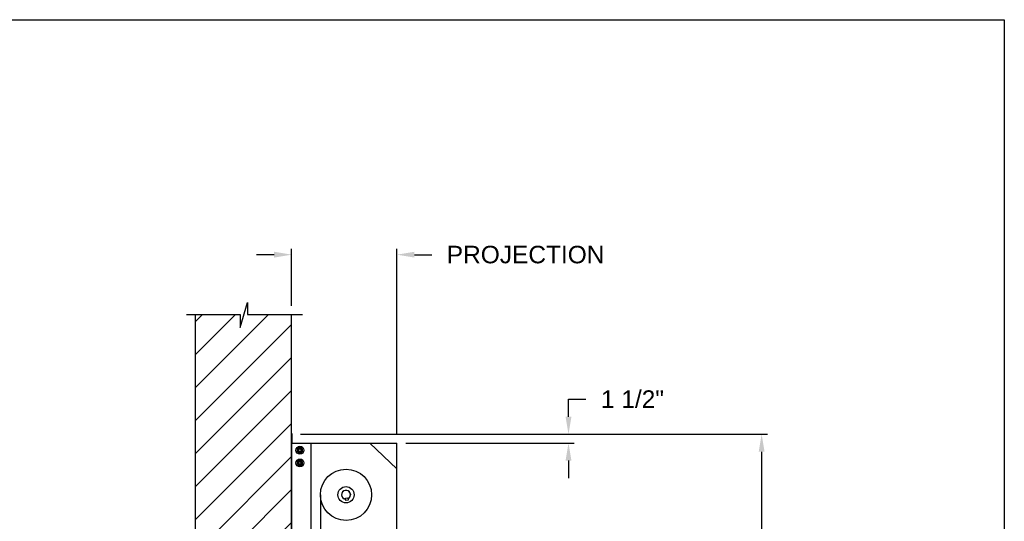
# Model space of a CAD drawing. Header units: inches. Extents: x 170 to 312, y 215 to 248.
# Tile 330 of 656: x 208.45 to 213.72, y 244.49 to 247.18. Entities that reach past the tile are written whole.
import ezdxf

# ---------------------------------------------------------------- set-up
doc = ezdxf.new("R2010")
doc.units = ezdxf.units.IN
doc.header["$LTSCALE"] = 0.25
doc.header["$MEASUREMENT"] = 0
doc.layers.add('ANNOTATIONS', color=1, linetype='Continuous')
doc.layers.add('MOTOR RH', color=7, linetype='Continuous')
doc.styles.add('ARIAL', font='arial.ttf', dxfattribs={"height": 0.09375})
doc.dimstyles.new('STANDARD$0', dxfattribs={"dimtxt": 0.09375, "dimasz": 0.09375, "dimexe": 0.03125, "dimexo": 0.046875, "dimgap": 0.09, "dimtad": 0, "dimtih": 1, "dimtoh": 1, "dimdec": 4, "dimzin": 0, "dimdsep": 46, "dimtxsty": 'ARIAL', "dimcen": 0.09, "dimadec": 0, "dimazin": 0, "dimtfac": 1, "dimtdec": 4, "dimtofl": 0, "dimtmove": 0, "dimatfit": 1, "dimfxl": 1, "dimtolj": 1, "dimtzin": 0, "dimarcsym": 0})

# ---------------------------------------------------------------- blocks, each defined once
blk = doc.blocks.new('*D38')
at = {"layer": 'ANNOTATIONS', "color": 0, "lineweight": -2, "transparency": 16777216}
for p, q in [((209.8124, 245.923), (209.7186, 245.923)), ((209.9061, 245.6487), (209.9061, 245.9542)), ((210.47, 244.9603), (210.47, 245.9542)), ((210.5638, 245.923), (210.6575, 245.923))]:
    blk.add_line(p, q, dxfattribs=at)
at = {"layer": 'ANNOTATIONS', "color": 0, "transparency": 16777216}
for points in [[(209.8124, 245.9386), (209.8124, 245.9074), (209.9061, 245.923)], [(210.5638, 245.9386), (210.5638, 245.9074), (210.47, 245.923)]]:
    blk.add_solid(points, dxfattribs=at)
at = {"layer": 'defpoints', "color": 0, "transparency": 16777216}
for p in [(210.47, 245.923), (209.9061, 245.6018), (210.47, 244.9134)]:
    blk.add_point(p, dxfattribs=at)
at = {"layer": 'ANNOTATIONS', "color": 0, "transparency": 16777216, "insert": (211.1591, 245.923), "char_height": 0.09375, "attachment_point": 5, "style": 'ARIAL'}
blk.add_mtext('\\A1;PROJECTION ', dxfattribs=at)
blk = doc.blocks.new('*D29')
at = {"layer": 'ANNOTATIONS', "color": 0, "lineweight": -2, "transparency": 16777216}
for p, q in [((209.953, 244.961), (212.4539, 244.961)), ((212.4227, 244.8673), (212.4227, 242.7497)), ((212.4227, 240.1972), (212.4227, 242.3148)), ((211.9575, 240.1034), (212.4539, 240.1034))]:
    blk.add_line(p, q, dxfattribs=at)
at = {"layer": 'ANNOTATIONS', "color": 0, "transparency": 16777216}
for points in [[(212.4071, 244.8673), (212.4383, 244.8673), (212.4227, 244.961)], [(212.4071, 240.1972), (212.4383, 240.1972), (212.4227, 240.1034)]]:
    blk.add_solid(points, dxfattribs=at)
at = {"layer": 'defpoints', "color": 0, "transparency": 16777216}
for p in [(209.9061, 244.961), (211.9107, 240.1034), (212.4227, 240.1034)]:
    blk.add_point(p, dxfattribs=at)
at = {"layer": 'ANNOTATIONS', "color": 0, "transparency": 16777216, "insert": (212.4227, 242.5322), "char_height": 0.09375, "attachment_point": 5, "style": 'ARIAL'}
blk.add_mtext('\\A1;TOTAL\\PHEIGHT', dxfattribs=at)
blk = doc.blocks.new('*D39')
at = {"layer": 'ANNOTATIONS', "color": 0, "lineweight": -2, "transparency": 16777216}
for p, q in [((211.3887, 245.0548), (211.3887, 245.1485)), ((211.3887, 245.1485), (211.4824, 245.1485)), ((210.5169, 244.961), (211.4199, 244.961)), ((210.5169, 244.9134), (211.4199, 244.9134)), ((211.3887, 244.8196), (211.3887, 244.7259))]:
    blk.add_line(p, q, dxfattribs=at)
at = {"layer": 'ANNOTATIONS', "color": 0, "transparency": 16777216}
for points in [[(211.373, 245.0548), (211.4043, 245.0548), (211.3887, 244.961)], [(211.373, 244.8196), (211.4043, 244.8196), (211.3887, 244.9134)]]:
    blk.add_solid(points, dxfattribs=at)
at = {"layer": 'defpoints', "color": 0, "transparency": 16777216}
for p in [(210.47, 244.961), (211.3887, 244.961), (210.47, 244.9134)]:
    blk.add_point(p, dxfattribs=at)
at = {"layer": 'ANNOTATIONS', "color": 0, "transparency": 16777216, "insert": (211.7311, 245.1485), "char_height": 0.09375, "attachment_point": 5, "style": 'ARIAL'}
blk.add_mtext('\\A1;1 1/2"', dxfattribs=at)

msp = doc.modelspace()

# ---------------------------------------------------------------- hatches: boundary and pattern name
at = {"layer": 'MOTOR RH'}
h = msp.add_hatch(dxfattribs=at)
h.set_pattern_fill('ANSI31', color=256, style=0)
h.set_pattern_definition([(45, (22.68008, -13.09525), (-0.08838835, 0.08838835), [])])
h.paths.add_polyline_path([(209.39049, 244.12505), (209.90612, 244.12505), (209.90612, 245.60178), (209.66963, 245.60178), (209.66963, 245.66644), (209.63121, 245.53308), (209.63121, 245.60178), (209.39049, 245.60178)])

# ---------------------------------------------------------------- linework, layer by layer
at = {"layer": 'defpoints'}
msp.add_lwpolyline([(213.72204, 234.44685), (194.25216, 234.44685), (194.25216, 247.18196), (213.72204, 247.18196)], close=True, dxfattribs=at)
at = {"layer": 'MOTOR RH'}
for p, q in [((209.63121, 245.53308), (209.66963, 245.66644)), ((209.66963, 245.66644), (209.66963, 245.60178)), ((209.34411, 245.60178), (209.63121, 245.60178)), ((209.39049, 245.60178), (209.39049, 240.10342)), ((209.63121, 245.60178), (209.63121, 245.53308)), ((209.66963, 245.60178), (209.96482, 245.60178)), ((209.90612, 240.10342), (209.90612, 245.60178)), ((209.90692, 244.96103), (209.90692, 244.91206)), ((209.90905, 244.91419), (209.90905, 244.96103)), ((209.90986, 244.91419), (209.90986, 244.96103)), ((209.90612, 244.90743), (209.90795, 244.90743)), ((209.90745, 244.91314), (209.90795, 244.91314)), ((209.90795, 240.1061), (209.90795, 244.91339)), ((209.90795, 244.91339), (210.47, 244.91339)), ((209.90905, 244.91419), (209.90986, 244.91419)), ((209.95455, 244.88749), (209.95509, 244.88915)), ((209.95632, 244.88647), (209.95723, 244.88826)), ((209.9633, 244.88244), (209.9633, 244.88244)), ((210.01014, 240.1061), (210.01014, 244.91339)), ((210.32552, 244.91339), (210.47, 244.7758)), ((210.47, 244.21428), (210.47, 244.91339)), ((209.95455, 244.81936), (209.95509, 244.82102)), ((209.95632, 244.81834), (209.95723, 244.82013)), ((209.9633, 244.86769), (209.9633, 244.86769)), ((209.9633, 244.81431), (209.9633, 244.81431)), ((209.9633, 244.79956), (209.9633, 244.79956)), ((209.90795, 244.72825), (209.90612, 244.72825)), ((210.06017, 244.63662), (210.06017, 240.10342)), ((210.19472, 244.61796), (210.20647, 244.62004)), ((210.1968, 244.60622), (210.19472, 244.61796)), ((210.20854, 244.60829), (210.1968, 244.60622)), ((210.20647, 244.62004), (210.20854, 244.60829)), ((210.22014, 244.64425), (210.21997, 244.644)), ((210.22114, 244.63736), (210.22138, 244.63719))]:
    msp.add_line(p, q, dxfattribs=at)
at = {"layer": 'MOTOR RH', "flags": 128}
msp.add_lwpolyline([(210.21997, 244.644), (210.21999, 244.64385), (210.22008, 244.64336), (210.22022, 244.64258), (210.22039, 244.64159), (210.22058, 244.64051), (210.22077, 244.63944), (210.22094, 244.63851), (210.22106, 244.63781), (210.22113, 244.63743), (210.22114, 244.63736)], dxfattribs=at)
at = {"layer": 'MOTOR RH'}
for centre, radius in [((209.95053, 244.87507), 0.02129), ((209.95053, 244.87507), 0.01277), ((209.95053, 244.87507), 0.00852), ((209.95053, 244.87507), 0.00719), ((209.95053, 244.80694), 0.02129), ((209.95053, 244.80694), 0.01277), ((209.95053, 244.80694), 0.00852), ((209.95053, 244.80694), 0.00719), ((210.19749, 244.63662), 0.13732), ((210.19749, 244.63662), 0.04357)]:
    msp.add_circle(centre, radius, dxfattribs=at)
for centre, radius, start, end in [((209.90799, 244.96103), 0.00187, 0, 180), ((209.90799, 244.96103), 0.00106, 0, 180), ((209.90905, 244.91206), 0.00293, 180, 247.82306), ((209.90905, 244.91206), 0.00213, 180, 238.66775), ((209.95053, 244.87507), 0.0148, 72.05172, 63.05172), ((209.95053, 244.80694), 0.0148, 72.05172, 63.05172), ((210.19749, 244.63662), 0.0239, 294.44799, 265.55201), ((210.19749, 244.63662), 0.02379, 18.42856, 265.48355), ((210.19749, 244.63662), 0.02379, 294.51645, 1.57143)]:
    msp.add_arc(centre, radius, start, end, dxfattribs=at)
for points, knots in [([(209.94414, 244.88613), (209.94324, 244.88561), (209.94142, 244.88456), (209.93931, 244.88334), (209.9381, 244.88264), (209.93775, 244.88244)], [0, 0, 0, 0, 0.40629, 0.8272757, 1, 1, 1, 1]), ([(209.93775, 244.87507), (209.93775, 244.87524), (209.93775, 244.87634), (209.93775, 244.8784), (209.93775, 244.88068), (209.93775, 244.88201), (209.93775, 244.88244)], [0, 0, 0, 0, 0.0665461, 0.4352796, 0.8145291, 1, 1, 1, 1]), ([(209.93775, 244.86769), (209.93775, 244.86832), (209.93775, 244.86979), (209.93775, 244.87225), (209.93775, 244.87412), (209.93775, 244.87507)], [0, 0, 0, 0, 0.2654559, 0.628086, 1, 1, 1, 1]), ([(209.95053, 244.88982), (209.94953, 244.88924), (209.94751, 244.88808), (209.9453, 244.8868), (209.94417, 244.88615), (209.94414, 244.88613)], [0, 0, 0, 0, 0.4843217, 0.9863197, 1, 1, 1, 1]), ([(209.95691, 244.88613), (209.95602, 244.88664), (209.9542, 244.8877), (209.95208, 244.88892), (209.95088, 244.88961), (209.95053, 244.88982)], [0, 0, 0, 0, 0.4063022, 0.8272792, 1, 1, 1, 1]), ([(209.95691, 244.88613), (209.95602, 244.88664), (209.9542, 244.8877), (209.95208, 244.88892), (209.95088, 244.88961), (209.95053, 244.88982)], [0, 0, 0, 0, 0.4062953, 0.8272806, 1, 1, 1, 1]), ([(209.9633, 244.88244), (209.96231, 244.88301), (209.96028, 244.88418), (209.95808, 244.88546), (209.95694, 244.88611), (209.95691, 244.88613)], [0, 0, 0, 0, 0.4843315, 0.9863404, 1, 1, 1, 1]), ([(209.9633, 244.88244), (209.96231, 244.88301), (209.96028, 244.88418), (209.95808, 244.88546), (209.95694, 244.88611), (209.95691, 244.88613)], [0, 0, 0, 0, 0.4843392, 0.9863408, 1, 1, 1, 1]), ([(209.9633, 244.87507), (209.9633, 244.87524), (209.9633, 244.87634), (209.9633, 244.8784), (209.9633, 244.88068), (209.9633, 244.88201), (209.9633, 244.88244)], [0, 0, 0, 0, 0.066545, 0.4352822, 0.8145299, 1, 1, 1, 1]), ([(209.9633, 244.86769), (209.9633, 244.86832), (209.9633, 244.86979), (209.9633, 244.87225), (209.9633, 244.87412), (209.9633, 244.87507)], [0, 0, 0, 0, 0.2654559, 0.628086, 1, 1, 1, 1]), ([(209.9633, 244.86769), (209.9633, 244.86832), (209.9633, 244.86979), (209.9633, 244.87225), (209.9633, 244.87412), (209.9633, 244.87507)], [0, 0, 0, 0, 0.2654541, 0.6280925, 1, 1, 1, 1]), ([(209.93775, 244.86769), (209.93875, 244.86712), (209.94077, 244.86595), (209.94297, 244.86467), (209.94411, 244.86402), (209.94414, 244.864)], [0, 0, 0, 0, 0.4843319, 0.9863404, 1, 1, 1, 1]), ([(209.94414, 244.818), (209.94324, 244.81748), (209.94142, 244.81643), (209.93931, 244.81521), (209.9381, 244.81452), (209.93775, 244.81431)], [0, 0, 0, 0, 0.4063027, 0.8272597, 1, 1, 1, 1]), ([(209.94414, 244.864), (209.94503, 244.86349), (209.94685, 244.86244), (209.94897, 244.86121), (209.95018, 244.86052), (209.95053, 244.86032)], [0, 0, 0, 0, 0.4063025, 0.8272788, 1, 1, 1, 1]), ([(209.95053, 244.82169), (209.94953, 244.82112), (209.94751, 244.81995), (209.9453, 244.81867), (209.94417, 244.81802), (209.94414, 244.818)], [0, 0, 0, 0, 0.4843421, 0.9863407, 1, 1, 1, 1]), ([(209.95053, 244.86032), (209.95152, 244.86089), (209.95354, 244.86206), (209.95575, 244.86333), (209.95688, 244.86399), (209.95691, 244.864)], [0, 0, 0, 0, 0.4843419, 0.9863197, 1, 1, 1, 1]), ([(209.95053, 244.86032), (209.95152, 244.86089), (209.95354, 244.86206), (209.95575, 244.86333), (209.95688, 244.86399), (209.95691, 244.864)], [0, 0, 0, 0, 0.4843494, 0.9863201, 1, 1, 1, 1]), ([(209.95691, 244.818), (209.95602, 244.81852), (209.9542, 244.81957), (209.95208, 244.82079), (209.95088, 244.82149), (209.95053, 244.82169)], [0, 0, 0, 0, 0.4062819, 0.8272595, 1, 1, 1, 1]), ([(209.95691, 244.818), (209.95602, 244.81852), (209.9542, 244.81957), (209.95208, 244.82079), (209.95088, 244.82149), (209.95053, 244.82169)], [0, 0, 0, 0, 0.4062749, 0.8272609, 1, 1, 1, 1]), ([(209.95691, 244.864), (209.95781, 244.86452), (209.95963, 244.86557), (209.96174, 244.86679), (209.96295, 244.86749), (209.9633, 244.86769)], [0, 0, 0, 0, 0.4062902, 0.8272757, 1, 1, 1, 1]), ([(209.95691, 244.864), (209.95781, 244.86452), (209.95963, 244.86557), (209.96174, 244.86679), (209.96295, 244.86749), (209.9633, 244.86769)], [0, 0, 0, 0, 0.4062829, 0.8272765, 1, 1, 1, 1]), ([(209.9633, 244.81431), (209.96231, 244.81489), (209.96028, 244.81605), (209.95808, 244.81733), (209.95694, 244.81798), (209.95691, 244.818)], [0, 0, 0, 0, 0.4843417, 0.9863197, 1, 1, 1, 1]), ([(209.9633, 244.81431), (209.96231, 244.81489), (209.96028, 244.81605), (209.95808, 244.81733), (209.95694, 244.81798), (209.95691, 244.818)], [0, 0, 0, 0, 0.4843494, 0.9863201, 1, 1, 1, 1]), ([(209.93775, 244.80694), (209.93775, 244.80711), (209.93775, 244.80821), (209.93775, 244.81027), (209.93775, 244.81255), (209.93775, 244.81388), (209.93775, 244.81431)], [0, 0, 0, 0, 0.066546, 0.435279, 0.8145683, 1, 1, 1, 1]), ([(209.93775, 244.79956), (209.93775, 244.80019), (209.93775, 244.80166), (209.93775, 244.80413), (209.93775, 244.80599), (209.93775, 244.80694)], [0, 0, 0, 0, 0.2654667, 0.6280709, 1, 1, 1, 1]), ([(209.93775, 244.79956), (209.93874, 244.79899), (209.94077, 244.79782), (209.94298, 244.79655), (209.94411, 244.79589), (209.94414, 244.79588)], [0, 0, 0, 0, 0.4843421, 0.9863197, 1, 1, 1, 1]), ([(209.94414, 244.79588), (209.94503, 244.79536), (209.94685, 244.79431), (209.94897, 244.79309), (209.95018, 244.79239), (209.95053, 244.79219)], [0, 0, 0, 0, 0.40630275, 0.82725925, 1, 1, 1, 1]), ([(209.95053, 244.79219), (209.95152, 244.79276), (209.95354, 244.79393), (209.95575, 244.7952), (209.95688, 244.79586), (209.95691, 244.79588)], [0, 0, 0, 0, 0.4843419, 0.9863197, 1, 1, 1, 1]), ([(209.95053, 244.79219), (209.95152, 244.79276), (209.95354, 244.79393), (209.95575, 244.7952), (209.95688, 244.79586), (209.95691, 244.79588)], [0, 0, 0, 0, 0.4843494, 0.9863201, 1, 1, 1, 1]), ([(209.95691, 244.79588), (209.95781, 244.79639), (209.95963, 244.79744), (209.96174, 244.79866), (209.96295, 244.79936), (209.9633, 244.79956)], [0, 0, 0, 0, 0.4063029, 0.8272597, 1, 1, 1, 1]), ([(209.95691, 244.79588), (209.95781, 244.79639), (209.95963, 244.79744), (209.96174, 244.79866), (209.96295, 244.79936), (209.9633, 244.79956)], [0, 0, 0, 0, 0.4062955, 0.8272605, 1, 1, 1, 1]), ([(209.9633, 244.80694), (209.9633, 244.80711), (209.9633, 244.80821), (209.9633, 244.81027), (209.9633, 244.81255), (209.9633, 244.81388), (209.9633, 244.81431)], [0, 0, 0, 0, 0.066545, 0.4352816, 0.8145691, 1, 1, 1, 1]), ([(209.9633, 244.79956), (209.9633, 244.80019), (209.9633, 244.80166), (209.9633, 244.80413), (209.9633, 244.80599), (209.9633, 244.80694)], [0, 0, 0, 0, 0.26546669, 0.62807091, 1, 1, 1, 1]), ([(209.9633, 244.79956), (209.9633, 244.80019), (209.9633, 244.80166), (209.9633, 244.80413), (209.9633, 244.80599), (209.9633, 244.80694)], [0, 0, 0, 0, 0.2654649, 0.6280774, 1, 1, 1, 1])]:
    msp.add_open_spline(points, degree=3, knots=knots, dxfattribs=at)

# ---------------------------------------------------------------- dimensions: what is measured, and where the dimension line sits
at = {"layer": 'ANNOTATIONS'}
dim = msp.add_linear_dim(base=(210.47, 245.92298), p1=(209.90612, 245.60178), p2=(210.47, 244.91339), text='PROJECTION ', dimstyle='STANDARD$0', dxfattribs=at)
dim.commit()
dim.dimension.update_dxf_attribs({"geometry": '*D38', "text_midpoint": (211.15911, 245.92298)})
for base, p1, p2, text, picture, middle in [((211.38867, 244.96103), (210.47, 244.91339), (210.47, 244.96103), '1 1/2"', '*D39', (211.73111, 245.14853)), ((212.4227, 240.10342), (209.90612, 244.96103), (211.91065, 240.10342), 'TOTAL\\PHEIGHT', '*D29', (212.4227, 242.53223))]:
    dim = msp.add_linear_dim(base=base, p1=p1, p2=p2, angle=90, text=text, dimstyle='STANDARD$0', dxfattribs=at)
    dim.commit()
    dim.dimension.update_dxf_attribs({"geometry": picture, "text_midpoint": middle})

doc.saveas('drawing.dxf')
